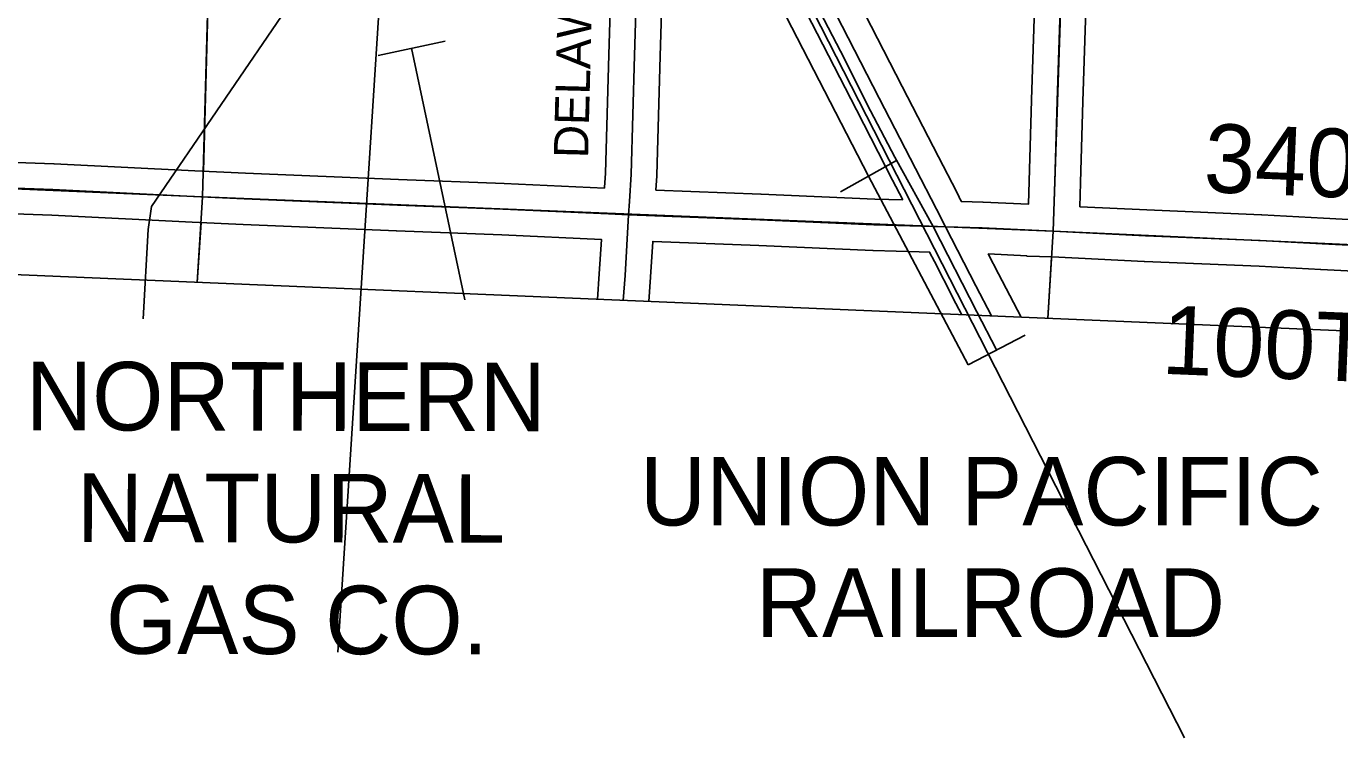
# Model space of a CAD drawing. Extents: x -157.2 to -99.3, y 12.2 to 46.2.
# Drawn here: x -140.306 to -138.775, y 16.403 to 17.233 of the extents above; entities that cross this region are included whole.
import ezdxf

# ---------------------------------------------------------------- set-up
doc = ezdxf.new("R2010")
doc.units = 0
for name, color, linetype in [('tdCoClipBndry', 7, 'Continuous'), ('tdCoCoAdjSecRdTxt', 7, 'Continuous'), ('tdCoCoBndry', 7, 'Continuous'), ('tdCoHydroRiver', 7, 'Continuous'), ('tdCoPipe', 7, 'Continuous'), ('tdCoPipeTxt', 7, 'Continuous'), ('tdCoRRCL', 7, 'Continuous'), ('tdCoRROwnerTxt', 7, 'Continuous'), ('tdCoSecRdTxt', 7, 'Continuous'), ('tdCoSecRteBand', 7, 'Continuous'), ('tdCoSecRteCL', 7, 'Continuous'), ('tdCoSectLine', 7, 'Continuous'), ('tdCoSectLinePart', 7, 'Continuous'), ('tdCoSurfAsphalt', 7, 'Continuous'), ('tdCoSurfConc', 7, 'Continuous'), ('tdCoSurfEarth', 7, 'Continuous'), ('tdCoSurfGravel', 7, 'Continuous'), ('tdCoTwpBndryShd', 7, 'Continuous')]:
    doc.layers.add(name, color=color, linetype=linetype)

msp = doc.modelspace()

# ---------------------------------------------------------------- linework, layer by layer
at = {"layer": 'tdCoClipBndry'}
msp.add_lwpolyline([(-134.1718, 16.6514), (-135.1611, 16.7141), (-136.1344, 16.7663), (-142.0845, 17.0183)], dxfattribs=at)
at = {"layer": 'tdCoCoBndry'}
msp.add_lwpolyline([(-146.5016, 17.2735), (-146.0768, 17.2556), (-146.0694, 17.2557), (-145.0695, 17.2201), (-144.0702, 17.1857), (-143.0731, 17.1519), (-142.0807, 17.1182), (-141.0904, 17.0763), (-140.1006, 17.0343), (-139.109, 16.9941), (-138.1248, 16.9495), (-137.1248, 16.9061), (-136.1296, 16.8661), (-135.1553, 16.8138), (-134.1666, 16.7512)], dxfattribs=at)
at = {"layer": 'tdCoHydroRiver'}
msp.add_lwpolyline([(-140.17, 16.8918), (-140.1641, 16.9962), (-140.1601, 17.0229), (-139.9979, 17.261), (-139.9234, 17.4718), (-139.9059, 17.5755), (-139.8987, 17.6053), (-139.8873, 17.7644), (-139.8989, 17.899), (-139.9018, 17.9054), (-139.914, 18.0195), (-139.9256, 18.1036), (-139.9588, 18.2515), (-140.0351, 18.3866)], dxfattribs=at)
at = {"layer": 'tdCoPipe'}
msp.add_line((-139.8177, 17.216), (-139.8961, 17.1994), dxfattribs=at)
for points in [[(-144.0839, 25.9289), (-143.0557, 24.1836), (-143.0817, 23.1552), (-142.6266, 23.0405), (-142.4589, 23.021), (-142.0525, 22.2835), (-141.7584, 21.7253), (-141.5819, 21.1849), (-141.5118, 21.0011), (-140.849, 20.0177), (-140.5583, 19.0507), (-140.0767, 18.1611), (-139.8647, 17.7233), (-139.9431, 16.503)], [(-139.7947, 16.9142), (-139.8569, 17.2077)]]:
    msp.add_lwpolyline(points, dxfattribs=at)
at = {"layer": 'tdCoRRCL'}
for p, q in [((-139.2915, 17.0766), (-139.357, 17.0402)), ((-139.1416, 16.873), (-139.2081, 16.8384))]:
    msp.add_line(p, q, dxfattribs=at)
for points in [[(-139.2081, 16.8384), (-139.3243, 17.0586), (-139.4392, 17.2821), (-139.5532, 17.5044), (-139.6679, 17.7268), (-139.7817, 17.9491), (-139.8962, 18.1717), (-140.0105, 18.3939), (-140.1246, 18.6162), (-140.2392, 18.8384), (-140.3534, 19.0604)], [(-138.9558, 16.4031), (-139.5297, 17.5273), (-139.7746, 18.0091)], [(-139.1749, 16.8557), (-139.1979, 16.9001), (-139.2487, 16.9998), (-139.2936, 17.0807), (-139.3217, 17.1347), (-139.3568, 17.2044), (-139.3806, 17.2498)]]:
    msp.add_lwpolyline(points, dxfattribs=at)
at = {"layer": 'tdCoSecRteBand'}
for points in [[(-140.3508, 17.0757), (-140.2741, 17.073), (-140.2739, 17.073), (-140.2737, 17.073), (-140.1098, 17.0648), (-140.0506, 17.0619), (-139.8723, 17.0545), (-139.7492, 17.0498), (-139.7492, 17.0498), (-139.7491, 17.0498), (-139.6321, 17.0446), (-139.632, 17.0452), (-139.632, 17.0452), (-139.6309, 17.062), (-139.627, 17.2001), (-139.627, 17.2001), (-139.627, 17.2001), (-139.6231, 17.3289)], [(-139.5631, 17.3269), (-139.567, 17.1983), (-139.571, 17.0597), (-139.571, 17.0592), (-139.571, 17.0587), (-139.5721, 17.0423), (-139.4496, 17.0375), (-139.4495, 17.0375), (-139.4494, 17.0375), (-139.3168, 17.0316), (-139.2842, 17.0307)], [(-139.35, 17.29), (-139.2849, 17.1632), (-139.2427, 17.0811), (-139.2213, 17.0397), (-139.2213, 17.0397), (-139.2183, 17.0338), (-139.2183, 17.0337), (-139.2183, 17.0337), (-139.2158, 17.0288), (-139.191, 17.0281), (-139.1907, 17.0281), (-139.1904, 17.0281), (-139.1377, 17.0256), (-139.1368, 17.0526), (-139.1341, 17.1473), (-139.1341, 17.1473), (-139.1341, 17.1474), (-139.1286, 17.3138)], [(-139.0687, 17.3119), (-139.0741, 17.1455), (-139.0768, 17.0509), (-139.0768, 17.0508), (-139.0768, 17.0507), (-139.0777, 17.0227), (-139.0773, 17.0227), (-138.9998, 17.019), (-138.866, 17.0133), (-138.8658, 17.0133), (-138.8656, 17.0133), (-138.7937, 17.0093), (-138.6779, 17.0034)], [(-139.2842, 17.0307), (-139.2961, 17.0536), (-139.2961, 17.0536), (-139.2961, 17.0537), (-139.3382, 17.1358), (-139.4033, 17.2625)], [(-139.6401, 16.9148), (-139.6381, 16.9446), (-139.6357, 16.9847), (-139.7516, 16.9898), (-139.8746, 16.9945), (-139.8746, 16.9945), (-139.8747, 16.9945), (-140.0532, 17.0019), (-140.0534, 17.0019), (-140.0535, 17.0019), (-140.1128, 17.0049), (-140.2764, 17.013), (-140.3529, 17.0157)], [(-139.2153, 16.8968), (-139.2257, 16.9166), (-139.2258, 16.9167), (-139.2258, 16.9168), (-139.2474, 16.9589), (-139.2529, 16.9698), (-139.2652, 16.9701), (-139.3187, 16.9716), (-139.3189, 16.9716), (-139.3192, 16.9716), (-139.452, 16.9775), (-139.5751, 16.9823), (-139.5757, 16.9824), (-139.5757, 16.9817), (-139.5782, 16.9409), (-139.5782, 16.9408), (-139.5782, 16.9407), (-139.5802, 16.9122)], [(-138.6522, 16.8729), (-138.6509, 16.8932), (-138.6509, 16.8933), (-138.6509, 16.8933), (-138.6477, 16.942), (-138.6807, 16.9435), (-138.6808, 16.9435), (-138.6809, 16.9435), (-138.7968, 16.9494), (-138.7969, 16.9494), (-138.7969, 16.9494), (-138.8687, 16.9534), (-139.0025, 16.959), (-139.0025, 16.959), (-139.0026, 16.959), (-139.1099, 16.9642), (-139.1396, 16.9651), (-139.1396, 16.9656), (-139.1845, 16.9677), (-139.1725, 16.9443), (-139.1461, 16.8938)]]:
    msp.add_lwpolyline(points, dxfattribs=at)
at = {"layer": 'tdCoSecRteCL'}
for points in [[(-139.1087, 16.9941), (-139.1068, 17.0517), (-139.1041, 17.1464), (-139.0986, 17.3129), (-139.094, 17.4759), (-139.0885, 17.6384), (-139.0834, 17.8036), (-139.0768, 17.9383), (-139.0753, 17.9795)], [(-139.6039, 17.0135), (-139.6029, 17.029), (-139.601, 17.0606), (-139.597, 17.1992), (-139.5931, 17.328), (-139.5896, 17.4135), (-139.5882, 17.4703), (-139.5877, 17.6076), (-139.5872, 17.6288), (-139.5864, 17.6362), (-139.5859, 17.6389), (-139.5827, 17.6458), (-139.5785, 17.655), (-139.5749, 17.6623)], [(-139.2344, 16.9993), (-139.245, 17.02), (-139.2694, 17.0674), (-139.3116, 17.1495), (-139.3767, 17.2763), (-139.4433, 17.4057), (-139.4978, 17.5115), (-139.5601, 17.6336), (-139.5749, 17.6623)], [(-140.3519, 17.0457), (-140.2752, 17.043), (-140.1113, 17.0349), (-140.052, 17.0319), (-139.8734, 17.0245), (-139.7504, 17.0198), (-139.6273, 17.0144), (-139.6039, 17.0135)], [(-139.6101, 16.9135), (-139.6081, 16.9427), (-139.6039, 17.0135)], [(-139.6039, 17.0135), (-139.4508, 17.0075), (-139.3178, 17.0016), (-139.2344, 16.9993)], [(-139.1807, 16.8953), (-139.1991, 16.9305), (-139.2344, 16.9993)], [(-139.2344, 16.9993), (-139.1918, 16.9981), (-139.1087, 16.9941)], [(-139.1087, 16.9941), (-139.0012, 16.989), (-138.8673, 16.9833), (-138.7953, 16.9794), (-138.6794, 16.9735), (-138.6158, 16.9706)]]:
    msp.add_lwpolyline(points, dxfattribs=at)
at = {"layer": 'tdCoSectLine'}
for points in [[(-140.1006, 17.0343), (-140.0736, 18.0295)], [(-139.109, 16.9941), (-139.0757, 17.9795)], [(-141.0904, 17.0763), (-140.1006, 17.0343)], [(-140.1069, 16.9345), (-140.1006, 17.0343)], [(-140.1006, 17.0343), (-139.109, 16.9941)], [(-139.1151, 16.8925), (-139.109, 16.9941)], [(-139.109, 16.9941), (-138.1248, 16.9495)]]:
    msp.add_lwpolyline(points, dxfattribs=at)
at = {"layer": 'tdCoSectLinePart'}
for points in [[(-140.0998, 17.0643), (-140.0744, 18.0016)], [(-140.1069, 16.9345), (-140.1025, 17.0044)], [(-139.1151, 16.8925), (-139.1108, 16.964)]]:
    msp.add_lwpolyline(points, dxfattribs=at)
at = {"layer": 'tdCoSurfAsphalt'}
msp.add_lwpolyline([(-139.2344, 16.9993), (-139.245, 17.02), (-139.2694, 17.0674), (-139.3116, 17.1495), (-139.3767, 17.2763), (-139.4433, 17.4057), (-139.4978, 17.5115), (-139.5601, 17.6336), (-139.5749, 17.6623)], dxfattribs=at)
at = {"layer": 'tdCoSurfConc'}
msp.add_lwpolyline([(-139.1807, 16.8953), (-139.1991, 16.9305), (-139.2344, 16.9993)], dxfattribs=at)
at = {"layer": 'tdCoSurfEarth'}
for points in [[(-140.3519, 17.0457), (-140.2752, 17.043), (-140.1113, 17.0349)], [(-140.1113, 17.0349), (-140.052, 17.0319), (-139.8734, 17.0245), (-139.7504, 17.0198), (-139.6273, 17.0144), (-139.6039, 17.0135), (-139.6039, 17.0135)]]:
    msp.add_lwpolyline(points, dxfattribs=at)
at = {"layer": 'tdCoSurfGravel'}
for points in [[(-139.1087, 16.9941), (-139.1068, 17.0517), (-139.1041, 17.1464), (-139.0986, 17.3129), (-139.094, 17.4759), (-139.0885, 17.6384), (-139.0834, 17.8036), (-139.0768, 17.9383), (-139.0753, 17.9795)], [(-139.6039, 17.0135), (-139.6029, 17.029), (-139.601, 17.0606), (-139.597, 17.1992), (-139.5931, 17.328), (-139.5896, 17.4135), (-139.5882, 17.4703), (-139.5877, 17.6076), (-139.5872, 17.6288), (-139.5864, 17.6362), (-139.5859, 17.6389), (-139.5827, 17.6458), (-139.5785, 17.655), (-139.5749, 17.6623)], [(-139.6101, 16.9135), (-139.6081, 16.9427), (-139.6039, 17.0135)], [(-139.6039, 17.0135), (-139.4508, 17.0075), (-139.3178, 17.0016), (-139.2344, 16.9993), (-139.1918, 16.9981), (-139.1087, 16.9941), (-139.0012, 16.989), (-138.8673, 16.9833), (-138.7953, 16.9794), (-138.6794, 16.9735), (-138.6158, 16.9706), (-138.5578, 16.968), (-138.3938, 16.9604), (-138.2638, 16.955), (-138.162, 16.951), (-138.1244, 16.9495)]]:
    msp.add_lwpolyline(points, dxfattribs=at)
at = {"layer": 'tdCoTwpBndryShd'}
msp.add_lwpolyline([(-134.1666, 16.7512), (-135.1553, 16.8138), (-136.1296, 16.8661), (-137.1248, 16.9061), (-138.1248, 16.9495), (-139.109, 16.9941), (-140.1006, 17.0343), (-141.0904, 17.0763)], dxfattribs=at)

# ---------------------------------------------------------------- texts
at = {"layer": 'tdCoCoAdjSecRdTxt'}
msp.add_text('100TH  ST', height=0.08, rotation=357.6693, dxfattribs=at).set_placement((-138.9831, 16.8279))
at = {"layer": 'tdCoPipeTxt'}
for s, p in [('NORTHERN', (-140.3068, 16.7619)), ('NATURAL', (-140.2475, 16.6315)), ('GAS CO.', (-140.2135, 16.5011))]:
    msp.add_text(s, height=0.08, rotation=359.8945, dxfattribs=at).set_placement(p)
at = {"layer": 'tdCoRROwnerTxt'}
for s, p in [('UNION PACIFIC', (-139.5907, 16.6508)), ('RAILROAD', (-139.4554, 16.5208))]:
    msp.add_text(s, height=0.08, dxfattribs=at).set_placement(p)
at = {"layer": 'tdCoSecRdTxt'}
for s, height, rotation, p in [('DELAWARE AVE', 0.04, 88.548, (-139.6512, 17.0791)), ('340TH ST', 0.08, 357.6693, (-138.9341, 17.0401))]:
    msp.add_text(s, height=height, rotation=rotation, dxfattribs=at).set_placement(p)

doc.saveas('drawing.dxf')
